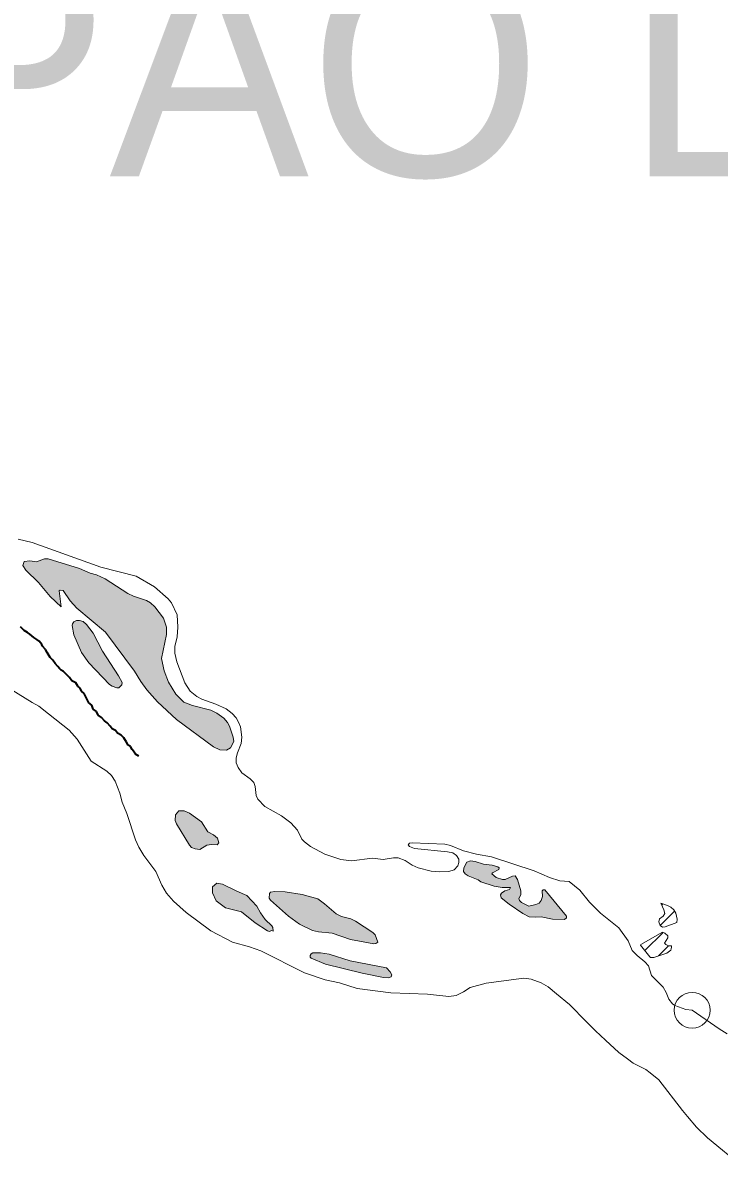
# Model space of a CAD drawing. Extents: x 553962 to 842807, y 8883888 to 9032388.
# Drawn here: x 600005 to 601559, y 8902138 to 8904694 of the extents above; entities that cross this region are included whole.
import ezdxf

# ---------------------------------------------------------------- set-up
doc = ezdxf.new("R2010")
doc.units = 0
doc.header["$LTSCALE"] = 160
doc.header["$PDMODE"] = 32
doc.header["$PDSIZE"] = 80
doc.linetypes.add('LONG_DASH_SHORT_DASH', pattern=[9.9, 6, -1.2, 1.5, -1.2])
doc.layers.add('6', color=7, linetype='Continuous', lineweight=13)

msp = doc.modelspace()

# ---------------------------------------------------------------- hatches: boundary and pattern name
at = {"layer": '6'}
for points in [[(600281.7, 8903204.2), (600305.5, 8903177.6), (600348.1, 8903138.3), (600430.4, 8903076.8), (600444.8, 8903070.8), (600459.5, 8903069.7), (600468.4, 8903074.8), (600475.9, 8903089.2), (600474.5, 8903098.9), (600466.3, 8903123), (600461.7, 8903131.6), (600453.5, 8903141.1), (600438.2, 8903152), (600424.6, 8903159.1), (600383.8, 8903169.1), (600364.7, 8903177.2), (600346.7, 8903194.8), (600330, 8903221.8), (600320.7, 8903246.7), (600314.2, 8903274.6), (600325.7, 8903328), (600325.7, 8903344.7), (600319, 8903364.2), (600299.6, 8903389.6), (600289.9, 8903398.5), (600280.9, 8903403.8), (600251.9, 8903413.3), (600239.3, 8903419.5), (600188.9, 8903452.4), (600169.4, 8903461.4), (600155.5, 8903465.2), (600131.1, 8903475.2), (600061.8, 8903497), (600053.3, 8903496.8), (600035.4, 8903490.2), (600020.8, 8903492.9), (600007.6, 8903491), (600005.2, 8903481.9), (600011.4, 8903471.6), (600040, 8903443.8), (600065.7, 8903412.9), (600090.5, 8903389.9), (600085.8, 8903425.2), (600088, 8903427.1), (600095.1, 8903426.4), (600110.7, 8903403.5), (600125.5, 8903386.5), (600189.5, 8903333.2), (600254.4, 8903246.4), (600268.2, 8903223.2)], [(600182.9, 8903290.9), (600161.9, 8903330.7), (600146.9, 8903350.5), (600139.5, 8903357.1), (600131.2, 8903359.6), (600124.6, 8903359.6), (600118.7, 8903356.3), (600115.5, 8903352.2), (600114.8, 8903348.1), (600119.1, 8903327.5), (600136.1, 8903287.5), (600152.3, 8903264.6), (600198.3, 8903216.3), (600204, 8903212.6), (600214.4, 8903209.1), (600219.4, 8903209.1), (600226.1, 8903215.4), (600226.3, 8903220.6), (600218.4, 8903235.6)], [(600403.7, 8902909.5), (600376.7, 8902928.9), (600365.2, 8902934.2), (600353.4, 8902933.9), (600345.6, 8902925.2), (600344.8, 8902912.6), (600347.7, 8902905.1), (600376.8, 8902857.2), (600381.5, 8902852.3), (600389.9, 8902849), (600400.3, 8902847.8), (600415.9, 8902857.2), (600425.8, 8902858.9), (600438.4, 8902858.4), (600442.2, 8902862.6), (600439.2, 8902872.8), (600430.4, 8902880.6), (600418.1, 8902887)], [(601150.6, 8902725.2), (601134.7, 8902721.4), (601118.6, 8902729.2), (601113.6, 8902734.3), (601112.4, 8902738.6), (601116.7, 8902746.4), (601116.5, 8902755.9), (601109, 8902780.7), (601104, 8902788.7), (601097.9, 8902788.1), (601081.6, 8902781), (601075.5, 8902780.8), (601061.4, 8902785.3), (601052.3, 8902793.2), (601053.3, 8902795.5), (601067.3, 8902803.4), (601068.3, 8902807.1), (601065.2, 8902809.5), (601052.9, 8902813.1), (601033.2, 8902815.2), (601014.5, 8902820.9), (601004.2, 8902822.5), (600996.2, 8902819.5), (600989.2, 8902807.1), (600988.8, 8902798.6), (600992.2, 8902793.7), (600999.2, 8902789.2), (601021.4, 8902780.2), (601027.2, 8902776), (601057.3, 8902765.6), (601075.4, 8902762.7), (601093.4, 8902762.8), (601091.1, 8902758.6), (601080.8, 8902755.6), (601073.4, 8902750.4), (601071.7, 8902746.5), (601072.5, 8902739.9), (601090.4, 8902725.5), (601121.2, 8902705.2), (601135.1, 8902697.8), (601148.8, 8902696.4), (601162.1, 8902697.7), (601187.1, 8902692.6), (601214.5, 8902691.8), (601218.8, 8902695.2), (601218.8, 8902699.3), (601170, 8902757.8), (601166.7, 8902758.1), (601164.5, 8902755.3), (601165.2, 8902743.2), (601162.5, 8902733.7), (601157.4, 8902728.3)], [(600505.2, 8902745.3), (600482.6, 8902754.7), (600450.5, 8902770.7), (600437.7, 8902772.3), (600428.5, 8902764.3), (600428.4, 8902750.8), (600436.5, 8902733.4), (600457.3, 8902717.4), (600493, 8902708.3), (600523.8, 8902684.3), (600551.1, 8902666.2), (600555.5, 8902664.8), (600560.1, 8902666.6), (600563.5, 8902665.2), (600562.9, 8902673.6), (600561, 8902677.7), (600545.8, 8902691.8), (600535.3, 8902706.6), (600527.2, 8902721.6)], [(600791.7, 8902656.9), (600786.5, 8902662.4), (600747.7, 8902687.8), (600737.1, 8902692.9), (600716.6, 8902698.4), (600704.1, 8902704.3), (600678.2, 8902726.8), (600663.3, 8902737.8), (600628.7, 8902747.2), (600590.7, 8902753.5), (600567.3, 8902753.8), (600558.2, 8902752.2), (600555.3, 8902749.5), (600555.1, 8902739.5), (600557.8, 8902734.4), (600598, 8902698.6), (600622.3, 8902681.2), (600651.7, 8902667.1), (600664.7, 8902663.9), (600695.3, 8902660.7), (600736.2, 8902646.9), (600788.5, 8902637.5), (600793.3, 8902637.8), (600797.2, 8902640.6)], [(600816.7, 8902583.2), (600735.9, 8902599.2), (600688.7, 8902613.8), (600669.2, 8902617.4), (600652.6, 8902616.8), (600648.6, 8902614.9), (600646.4, 8902611), (600646.5, 8902607.4), (600648.5, 8902604.8), (600681, 8902592.1), (600762.7, 8902571.3), (600810, 8902561.7), (600821.1, 8902561), (600827.4, 8902563.5), (600828.4, 8902567.7), (600825.2, 8902574.9)]]:
    msp.add_hatch(color=256, dxfattribs=at).paths.add_polyline_path(points)

# ---------------------------------------------------------------- linework, layer by layer
for p, q in [((601428.1, 8902677.9), (601460.1, 8902709.9)), ((601431.2, 8902723.4), (601434, 8902726.2)), ((601393.6, 8902622), (601434.3, 8902662.7)), ((601424.2, 8902610.1), (601446.8, 8902632.8))]:
    msp.add_line(p, q, dxfattribs=at)
for points in [[(599994.1, 8903540.7), (600025.7, 8903533.3), (600178.9, 8903478.3), (600258, 8903458.3), (600298.9, 8903434.2), (600329.2, 8903407.8), (600336.5, 8903398.5), (600349.5, 8903371.8), (600351.2, 8903344.2), (600349.1, 8903323.1), (600344.3, 8903300.9), (600344.6, 8903286.1), (600348.4, 8903266.8), (600366.2, 8903220.4), (600378.6, 8903201.7), (600393.5, 8903189.6), (600404.4, 8903183.3), (600435.5, 8903172.7), (600458.5, 8903162.1), (600472.4, 8903151.5), (600481.2, 8903141.7), (600487.4, 8903130.8), (600490.5, 8903121.7), (600493.8, 8903098.7), (600492.2, 8903084.6), (600483.9, 8903063.4), (600481.4, 8903052.4), (600481.2, 8903041.4), (600485.5, 8903031.3), (600494.2, 8903019.4), (600512.5, 8903005.7), (600520.6, 8902997.2), (600523.6, 8902988.2), (600526.2, 8902968.8), (600529.8, 8902960.6), (600545.3, 8902944.2), (600582.3, 8902923), (600603.2, 8902907.2), (600617.8, 8902890.7), (600627.6, 8902870.6), (600633.4, 8902864.6), (600647.3, 8902854.9), (600679.2, 8902837.6), (600715.1, 8902825.4), (600738.9, 8902822.7), (600785.5, 8902828.3), (600809.3, 8902825.8), (600832.1, 8902829.1), (600843, 8902828.9), (600858.4, 8902823.3), (600874.2, 8902813.2), (600887.3, 8902807.1), (600916.9, 8902799.4), (600934.1, 8902797.9), (600955.7, 8902798.4), (600967.7, 8902802.3), (600975.8, 8902811.7), (600978.7, 8902818.6), (600978, 8902826.1), (600973.1, 8902834.8), (600965, 8902840.1), (600953, 8902842.7), (600879.2, 8902850.3), (600867.9, 8902854.2), (600864.9, 8902858.5), (600867.9, 8902861.8), (600874.1, 8902863), (600947.2, 8902859.5), (600959.4, 8902856.7), (600989.1, 8902845), (601017.9, 8902837.6), (601051.3, 8902831.4), (601146.6, 8902799.9), (601180.6, 8902785.6), (601203.9, 8902778.1), (601225, 8902776.3)], [(600025.5, 8903175.8), (599946.9, 8903224.4)], [(600062, 8903150.8), (600040.6, 8903167.8), (600025.5, 8903175.8)], [(600711.9, 8902550.3), (600680, 8902556.5), (600634, 8902572.4), (600536.1, 8902621.6), (600510.6, 8902630.8), (600473.1, 8902640.8), (600424.5, 8902666.2), (600369.6, 8902707.2), (600341.5, 8902732.2), (600325.5, 8902750.4), (600315.3, 8902768.2), (600302, 8902798.9), (600275.1, 8902834.6), (600263.5, 8902853.1), (600256.3, 8902869.3), (600237.2, 8902928.4), (600226.8, 8902953.2), (600221.1, 8902973.8), (600211, 8903000.7), (600203, 8903012.9), (600192.7, 8903022.6), (600157.7, 8903044.8), (600126.4, 8903094.4), (600108.3, 8903114), (600062, 8903150.8)], [(601225, 8902776.3), (601248.8, 8902756.9), (601269.9, 8902730.5), (601294.3, 8902705.6), (601335.3, 8902673.1), (601356.4, 8902643.6)], [(601452.3, 8902626.2), (601453.3, 8902629.7), (601453, 8902633), (601446.3, 8902632.8), (601440.2, 8902635.5), (601437.4, 8902638.8), (601444.9, 8902650.6), (601444.6, 8902654.9), (601438.4, 8902660.8), (601432.8, 8902663.4), (601384.8, 8902635.4), (601384, 8902634.5)], [(601356.4, 8902643.6), (601365.1, 8902622.6), (601376.4, 8902611.1), (601393.5, 8902597.3), (601401.5, 8902587.7), (601408.8, 8902566.5), (601434.3, 8902540.1)], [(601384, 8902634.5), (601404.6, 8902607.9), (601406.6, 8902607), (601410.1, 8902606.7)], [(601410.1, 8902606.7), (601413.4, 8902606.4), (601442.6, 8902616.4), (601451.5, 8902623.2), (601452.3, 8902626.2)], [(601196.4, 8902525.8), (601177.5, 8902541.3), (601162.5, 8902550.2), (601140, 8902558.1), (601123.5, 8902560.4), (601039, 8902549.5), (601004, 8902539.9), (600989, 8902530.2), (600972.2, 8902521.8), (600955.9, 8902519.4), (600908.7, 8902524.8), (600826.6, 8902527.4), (600751.2, 8902537.5), (600711.9, 8902550.3)], [(601263.6, 8902463), (601225.3, 8902502), (601196.4, 8902525.8)], [(601434.3, 8902540.1), (601441.5, 8902528.2), (601446.9, 8902513.5), (601455.3, 8902502.8), (601460.5, 8902499.4), (601484.8, 8902490.4), (601499.3, 8902488.8)], [(601499.3, 8902488.8), (601559.7, 8902447.2), (601577.7, 8902436)], [(601305.8, 8902421.8), (601283.2, 8902442.9), (601263.6, 8902463)], [(601354.6, 8902380.3), (601335.3, 8902394.2), (601305.8, 8902421.8)], [(601405.5, 8902349.1), (601396.2, 8902356.7), (601367.8, 8902370.9), (601354.6, 8902380.3)], [(601489, 8902251.6), (601477.9, 8902264.8), (601425, 8902333.3), (601405.5, 8902349.1)], [(601612.8, 8902138.5), (601533.2, 8902203.8), (601509.2, 8902227.6), (601489, 8902251.6)]]:
    msp.add_lwpolyline(points, dxfattribs=at)
for points in [[(600281.7, 8903204.2), (600305.5, 8903177.6), (600348.1, 8903138.3), (600430.4, 8903076.8), (600444.8, 8903070.8), (600459.5, 8903069.7), (600468.4, 8903074.8), (600475.9, 8903089.2), (600474.5, 8903098.9), (600466.3, 8903123), (600461.7, 8903131.6), (600453.5, 8903141.1), (600438.2, 8903152), (600424.6, 8903159.1), (600383.8, 8903169.1), (600364.7, 8903177.2), (600346.7, 8903194.8), (600330, 8903221.8), (600320.7, 8903246.7), (600314.2, 8903274.6), (600325.7, 8903328), (600325.7, 8903344.7), (600319, 8903364.2), (600299.6, 8903389.6), (600289.9, 8903398.5), (600280.9, 8903403.8), (600251.9, 8903413.3), (600239.3, 8903419.5), (600188.9, 8903452.4), (600169.4, 8903461.4), (600155.5, 8903465.2), (600131.1, 8903475.2), (600061.8, 8903497), (600053.3, 8903496.8), (600035.4, 8903490.2), (600020.8, 8903492.9), (600007.6, 8903491), (600005.2, 8903481.9), (600011.4, 8903471.6), (600040, 8903443.8), (600065.7, 8903412.9), (600090.5, 8903389.9), (600085.8, 8903425.2), (600088, 8903427.1), (600095.1, 8903426.4), (600110.7, 8903403.5), (600125.5, 8903386.5), (600189.5, 8903333.2), (600254.4, 8903246.4), (600268.2, 8903223.2)], [(600182.9, 8903290.9), (600161.9, 8903330.7), (600146.9, 8903350.5), (600139.5, 8903357.1), (600131.2, 8903359.6), (600124.6, 8903359.6), (600118.7, 8903356.3), (600115.5, 8903352.2), (600114.8, 8903348.1), (600119.1, 8903327.5), (600136.1, 8903287.5), (600152.3, 8903264.6), (600198.3, 8903216.3), (600204, 8903212.6), (600214.4, 8903209.1), (600219.4, 8903209.1), (600226.1, 8903215.4), (600226.3, 8903220.6), (600218.4, 8903235.6)], [(600403.7, 8902909.5), (600376.7, 8902928.9), (600365.2, 8902934.2), (600353.4, 8902933.9), (600345.6, 8902925.2), (600344.8, 8902912.6), (600347.7, 8902905.1), (600376.8, 8902857.2), (600381.5, 8902852.3), (600389.9, 8902849), (600400.3, 8902847.8), (600415.9, 8902857.2), (600425.8, 8902858.9), (600438.4, 8902858.4), (600442.2, 8902862.6), (600439.2, 8902872.8), (600430.4, 8902880.6), (600418.1, 8902887)], [(601150.6, 8902725.2), (601134.7, 8902721.4), (601118.6, 8902729.2), (601113.6, 8902734.3), (601112.4, 8902738.6), (601116.7, 8902746.4), (601116.5, 8902755.9), (601109, 8902780.7), (601104, 8902788.7), (601097.9, 8902788.1), (601081.6, 8902781), (601075.5, 8902780.8), (601061.4, 8902785.3), (601052.3, 8902793.2), (601053.3, 8902795.5), (601067.3, 8902803.4), (601068.3, 8902807.1), (601065.2, 8902809.5), (601052.9, 8902813.1), (601033.2, 8902815.2), (601014.5, 8902820.9), (601004.2, 8902822.5), (600996.2, 8902819.5), (600989.2, 8902807.1), (600988.8, 8902798.6), (600992.2, 8902793.7), (600999.2, 8902789.2), (601021.4, 8902780.2), (601027.2, 8902776), (601057.3, 8902765.6), (601075.4, 8902762.7), (601093.4, 8902762.8), (601091.1, 8902758.6), (601080.8, 8902755.6), (601073.4, 8902750.4), (601071.7, 8902746.5), (601072.5, 8902739.9), (601090.4, 8902725.5), (601121.2, 8902705.2), (601135.1, 8902697.8), (601148.8, 8902696.4), (601162.1, 8902697.7), (601187.1, 8902692.6), (601214.5, 8902691.8), (601218.8, 8902695.2), (601218.8, 8902699.3), (601170, 8902757.8), (601166.7, 8902758.1), (601164.5, 8902755.3), (601165.2, 8902743.2), (601162.5, 8902733.7), (601157.4, 8902728.3)], [(600505.2, 8902745.3), (600482.6, 8902754.7), (600450.5, 8902770.7), (600437.7, 8902772.3), (600428.5, 8902764.3), (600428.4, 8902750.8), (600436.5, 8902733.4), (600457.3, 8902717.4), (600493, 8902708.3), (600523.8, 8902684.3), (600551.1, 8902666.2), (600555.5, 8902664.8), (600560.1, 8902666.6), (600563.5, 8902665.2), (600562.9, 8902673.6), (600561, 8902677.7), (600545.8, 8902691.8), (600535.3, 8902706.6), (600527.2, 8902721.6)], [(600791.7, 8902656.9), (600786.5, 8902662.4), (600747.7, 8902687.8), (600737.1, 8902692.9), (600716.6, 8902698.4), (600704.1, 8902704.3), (600678.2, 8902726.8), (600663.3, 8902737.8), (600628.7, 8902747.2), (600590.7, 8902753.5), (600567.3, 8902753.8), (600558.2, 8902752.2), (600555.3, 8902749.5), (600555.1, 8902739.5), (600557.8, 8902734.4), (600598, 8902698.6), (600622.3, 8902681.2), (600651.7, 8902667.1), (600664.7, 8902663.9), (600695.3, 8902660.7), (600736.2, 8902646.9), (600788.5, 8902637.5), (600793.3, 8902637.8), (600797.2, 8902640.6)], [(601429.6, 8902727.7), (601444, 8902722.8), (601451.8, 8902718.9), (601458.2, 8902712.8), (601463, 8902705.6), (601465.7, 8902692.5), (601464.9, 8902685), (601439, 8902675.2), (601433.3, 8902674.3), (601427.7, 8902678.2), (601425, 8902686.2), (601426.5, 8902693.1), (601434.8, 8902698.8), (601438.1, 8902705), (601435.7, 8902713.3), (601429.9, 8902726.2)], [(600816.7, 8902583.2), (600735.9, 8902599.2), (600688.7, 8902613.8), (600669.2, 8902617.4), (600652.6, 8902616.8), (600648.6, 8902614.9), (600646.4, 8902611), (600646.5, 8902607.4), (600648.5, 8902604.8), (600681, 8902592.1), (600762.7, 8902571.3), (600810, 8902561.7), (600821.1, 8902561), (600827.4, 8902563.5), (600828.4, 8902567.7), (600825.2, 8902574.9)]]:
    msp.add_lwpolyline(points, close=True, dxfattribs=at)
at = {"layer": '6', "linetype": 'LONG_DASH_SHORT_DASH', "lineweight": 35}
for points in [[(600077.1, 8903263.6), (600072, 8903270.7), (600065.9, 8903276.8), (600059.3, 8903288.1), (600055.8, 8903294.7), (600049.1, 8903301.9), (600047.1, 8903306), (600041, 8903313.1), (600035.9, 8903317.2), (600029.3, 8903321.3), (600025.2, 8903324.9), (600020.6, 8903329), (600015, 8903332.6), (600007.9, 8903337.2), (599999.8, 8903344.8)], [(600263.5, 8903056.5), (600256.3, 8903061.1), (600252.3, 8903067.2), (600248.7, 8903071.3), (600245.1, 8903078), (600240.1, 8903081), (600236.5, 8903087.7), (600230.4, 8903096.9), (600224.3, 8903103), (600216.6, 8903107.6), (600212.1, 8903113.8), (600204.4, 8903117.3), (600199.8, 8903123.5), (600193.2, 8903131.1), (600187.1, 8903135.2), (600180.5, 8903142.9), (600173.4, 8903147.5), (600169.3, 8903155.7), (600162.2, 8903161.3), (600158.6, 8903170), (600152, 8903175.1), (600141.8, 8903196.1), (600136.2, 8903201.2), (600133.1, 8903208.3), (600127.5, 8903212.4), (600123, 8903220.1), (600114.3, 8903224.2), (600109.2, 8903231.8), (600102.1, 8903239), (600096, 8903245.7), (600090.4, 8903248.2), (600086.8, 8903252.3), (600083.2, 8903256.4), (600077.1, 8903263.6)]]:
    msp.add_lwpolyline(points, dxfattribs=at)
at = {"layer": '6'}
msp.add_point((601499.3, 8902488.8), dxfattribs=at)

# ---------------------------------------------------------------- texts
msp.add_text('(PÃO DE AÇUCAR)', height=500, dxfattribs=at).set_placement((599529.4, 8904351.2))

doc.saveas('drawing.dxf')
